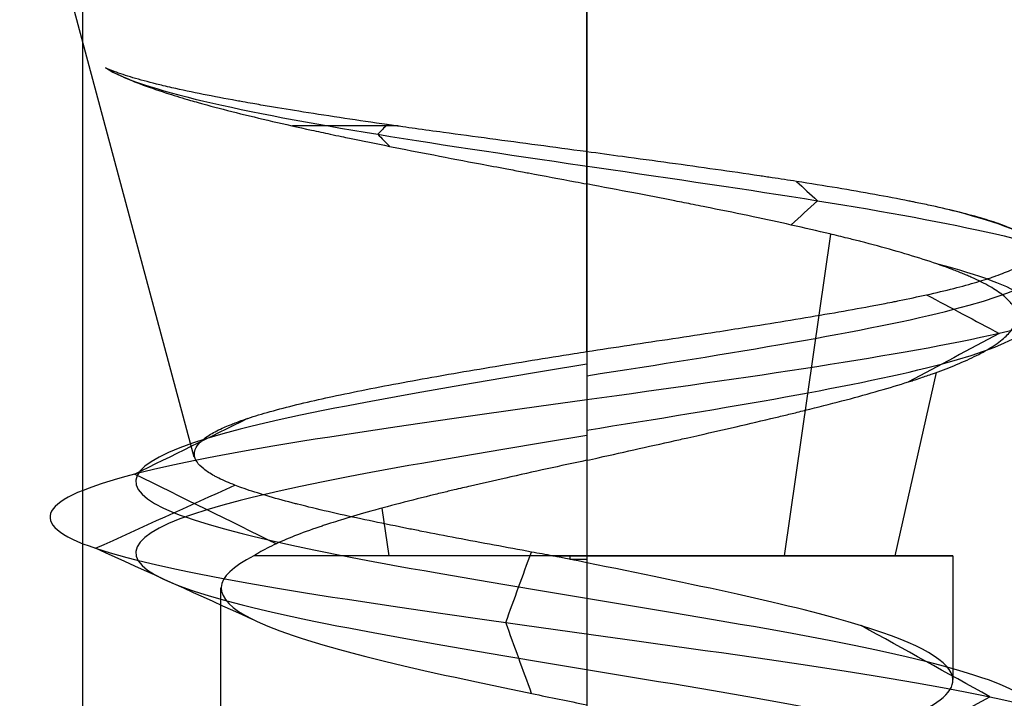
# Model space of a CAD drawing. Header units: millimetres. Extents: x -429 to 422, y -262 to 259.
# Tile 1043 of 1056: x 394.06 to 398.94, y 198.31 to 201.68. Entities that reach past the tile are written whole.
import ezdxf

# ---------------------------------------------------------------- set-up
doc = ezdxf.new("R2010")
doc.units = ezdxf.units.MM
doc.layers.add('Default', color=7, linetype='Continuous', true_color=0x000000)

msp = doc.modelspace()

# ---------------------------------------------------------------- linework, layer by layer
at = {"layer": 'Default', "color": 9, "true_color": 0xbebcba}
for p, q in [((394.9255, 199.5108, 880.8222), (394.1681, 202.3376, 880.8222)), ((396.8726, 201.0239, 883.1747), (396.8726, 202.3376, 883.5267)), ((396.8726, 200.0336, 878.735), (396.8726, 202.3376, 878.1177)), ((397.8525, 199.0212, 882.351), (398.0831, 200.6155, 882.7107)), ((398.4014, 199.0212, 879.8423), (398.6063, 199.9297, 879.7109)), ((395.8927, 199.0212, 879.2934), (395.8586, 199.2571, 879.2402)), ((396.8726, 199.0212, 879.0063), (396.8726, 197.8285, 879.0063)), ((398.6885, 199.0212, 880.8222), (398.6879, 198.4078, 880.8222)), ((395.0567, 198.862, 880.8222), (395.0567, 197.2475, 880.8222))]:
    msp.add_line(p, q, dxfattribs=at)
at = {"layer": 'Default', "color": 9, "true_color": 0xbebcba, "extrusion": (0, -1, 0)}
msp.add_arc((396.8726, 880.8222, -201.1519), 2.3868, 113.1162, 127.6841, dxfattribs=at)
at = {"layer": 'Default', "color": 9, "true_color": 0xbebcba, "extrusion": (0, 1, 0)}
for start, end in [(180, 335.3238), (84.6762, 90), (90, 180)]:
    msp.add_arc((-396.8726, 880.8222, 199.0212), 1.8159, start, end, dxfattribs=at)
at = {"layer": 'Default'}
for points in [[(394.3726, 208.0648, 880.8222), (394.3726, 201.5648, 880.8222), (394.3726, 195.0648, 880.8222)], [(396.8726, 208.0648, 883.3222), (396.8726, 201.5648, 883.3222), (396.8726, 195.0648, 883.3222)], [(396.8726, 208.0648, 878.3222), (396.8726, 201.5648, 878.3222), (396.8726, 195.0648, 878.3222)]]:
    msp.add_open_spline(points, degree=2, dxfattribs=at)
at = {"layer": 'Default', "color": 9, "true_color": 0xbebcba}
for points, knots in [([(394.4869, 201.4394, 881.4377), (394.51, 201.4255, 881.5127), (394.537, 201.4116, 881.5864), (394.5674, 201.3977, 881.6585), (394.599, 201.3833, 881.7333), (394.6343, 201.3689, 881.8063), (394.6732, 201.3545, 881.8775), (394.7123, 201.34, 881.9491), (394.755, 201.3254, 882.0188), (394.801, 201.3108, 882.0863), (394.8347, 201.3001, 882.1357), (394.8701, 201.2894, 882.1838), (394.9073, 201.2786, 882.2308), (394.9198, 201.275, 882.2465), (394.9325, 201.2714, 882.2621), (394.9453, 201.2678, 882.2775), (394.9531, 201.2656, 882.2868), (394.9609, 201.2635, 882.296), (394.9687, 201.2613, 882.3052), (395.0212, 201.2468, 882.3664), (395.0764, 201.2323, 882.4248), (395.1343, 201.2178, 882.4804), (395.192, 201.2033, 882.5359), (395.2524, 201.1888, 882.5885), (395.3151, 201.1742, 882.6379), (395.377, 201.1599, 882.6867), (395.4413, 201.1455, 882.7325), (395.5077, 201.131, 882.7749), (395.5383, 201.1243, 882.7945), (395.5693, 201.1177, 882.8134), (395.6009, 201.111, 882.8315), (395.6195, 201.107, 882.8422), (395.6383, 201.1031, 882.8527), (395.6573, 201.0991, 882.8629), (395.6702, 201.0964, 882.8699), (395.6831, 201.0937, 882.8767), (395.6961, 201.091, 882.8834), (395.761, 201.0775, 882.9167), (395.8274, 201.0641, 882.9469), (395.895, 201.0506, 882.9736), (395.9667, 201.0363, 883.002), (396.0398, 201.022, 883.0266), (396.1141, 201.0077, 883.0474), (396.1901, 200.993, 883.0687), (396.2673, 200.9783, 883.0861), (396.3454, 200.9636, 883.0995), (396.3886, 200.9554, 883.107), (396.4321, 200.9472, 883.1133), (396.4758, 200.939, 883.1183), (396.502, 200.934, 883.1213), (396.5283, 200.9291, 883.1239), (396.5546, 200.9242, 883.1261), (396.5644, 200.9223, 883.1269), (396.5742, 200.9205, 883.1276), (396.5841, 200.9186, 883.1283), (396.6618, 200.9041, 883.1337), (396.7395, 200.8895, 883.1353), (396.8171, 200.875, 883.1332), (396.8352, 200.8716, 883.1327), (396.8533, 200.8682, 883.132), (396.8726, 200.8644, 883.132)], [-4.145818, -4.145818, -4.145818, -4.145818, -3.836571, -3.836571, -3.836571, -3.516721, -3.516721, -3.516721, -3.19456, -3.19456, -3.19456, -2.958659, -2.958659, -2.958659, -2.879417, -2.879417, -2.879417, -2.831762, -2.831762, -2.831762, -2.514562, -2.514562, -2.514562, -2.198864, -2.198864, -2.198864, -1.887719, -1.887719, -1.887719, -1.744247, -1.744247, -1.744247, -1.65928, -1.65928, -1.65928, -1.601489, -1.601489, -1.601489, -1.313839, -1.313839, -1.313839, -1.009245, -1.009245, -1.009245, -0.696967, -0.696967, -0.696967, -0.523376, -0.523376, -0.523376, -0.419215, -0.419215, -0.419215, -0.380247, -0.380247, -0.380247, -0.073117, -0.073117, -0.073117, 0, 0, 0, 0]), ([(396.8726, 201.0239, 883.1747), (396.8706, 201.0242, 883.1738), (396.8699, 201.0243, 883.1738), (396.8692, 201.0244, 883.1738), (396.7892, 201.035, 883.1766), (396.7093, 201.0457, 883.1754), (396.6298, 201.0563, 883.1704), (396.5502, 201.0669, 883.1654), (396.471, 201.0775, 883.1565), (396.3925, 201.0881, 883.1436), (396.3151, 201.0985, 883.131), (396.2384, 201.1089, 883.1146), (396.1627, 201.1193, 883.0944), (396.1152, 201.1258, 883.0817), (396.068, 201.1323, 883.0675), (396.0214, 201.1388, 883.0517), (396.001, 201.1417, 883.0448), (395.9807, 201.1445, 883.0377), (395.9604, 201.1474, 883.0302), (395.9484, 201.1491, 883.0258), (395.9365, 201.1508, 883.0212), (395.9246, 201.1525, 883.0166), (395.9107, 201.1544, 883.0112), (395.8968, 201.1564, 883.0056), (395.883, 201.1584, 882.9999), (395.811, 201.1687, 882.9703), (395.7407, 201.179, 882.9369), (395.6724, 201.1892, 882.9), (395.602, 201.1998, 882.8621), (395.5336, 201.2103, 882.8205), (395.4674, 201.2208, 882.7756), (395.4095, 201.23, 882.7363), (395.3532, 201.2392, 882.6944), (395.2988, 201.2483, 882.65), (395.2707, 201.253, 882.6272), (395.2432, 201.2578, 882.6038), (395.2162, 201.2625, 882.5797), (395.1995, 201.2654, 882.5649), (395.183, 201.2683, 882.5498), (395.1668, 201.2712, 882.5345), (395.1571, 201.2729, 882.5254), (395.1475, 201.2747, 882.5162), (395.1379, 201.2764, 882.507), (395.0794, 201.287, 882.4502), (395.0237, 201.2976, 882.3906), (394.971, 201.3081, 882.3285), (394.916, 201.3191, 882.2636), (394.8643, 201.3301, 882.1959), (394.8161, 201.3411, 882.1257), (394.8013, 201.3444, 882.1042), (394.7869, 201.3478, 882.0825), (394.7728, 201.3512, 882.0606), (394.7614, 201.3539, 882.0427), (394.7501, 201.3566, 882.0248), (394.7392, 201.3593, 882.0066), (394.6966, 201.3699, 881.9365), (394.6577, 201.3804, 881.8645), (394.6224, 201.3909, 881.7907), (394.5879, 201.4012, 881.7185), (394.557, 201.4114, 881.6446), (394.5299, 201.4217, 881.5694), (394.5143, 201.4276, 881.5259), (394.4999, 201.4335, 881.482), (394.4869, 201.4394, 881.4377)], [-4.147836, -4.147836, -4.147836, -4.147836, -4.143142, -4.143142, -4.143142, -3.830207, -3.830207, -3.830207, -3.518241, -3.518241, -3.518241, -3.211204, -3.211204, -3.211204, -3.018406, -3.018406, -3.018406, -2.93403, -2.93403, -2.93403, -2.883995, -2.883995, -2.883995, -2.825511, -2.825511, -2.825511, -2.520907, -2.520907, -2.520907, -2.207682, -2.207682, -2.207682, -1.933053, -1.933053, -1.933053, -1.791441, -1.791441, -1.791441, -1.704077, -1.704077, -1.704077, -1.652038, -1.652038, -1.652038, -1.332918, -1.332918, -1.332918, -0.999628, -0.999628, -0.999628, -0.897575, -0.897575, -0.897575, -0.814621, -0.814621, -0.814621, -0.49401, -0.49401, -0.49401, -0.18083, -0.18083, -0.18083, 0, 0, 0, 0]), ([(399.0922, 200.5283, 880.8222), (399.0927, 200.5297, 880.832), (399.093, 200.5311, 880.8417), (399.0934, 200.5325, 880.8515), (399.0958, 200.5433, 880.9278), (399.0944, 200.554, 881.0039), (399.0889, 200.5648, 881.0796), (399.0837, 200.5751, 881.1524), (399.0748, 200.5854, 881.2248), (399.0622, 200.5956, 881.2965), (399.0491, 200.6063, 881.3708), (399.032, 200.6169, 881.4444), (399.011, 200.6275, 881.517), (399.0006, 200.6328, 881.553), (398.9892, 200.638, 881.5888), (398.977, 200.6433, 881.6243), (398.9711, 200.6458, 881.6412), (398.965, 200.6483, 881.6581), (398.9588, 200.6508, 881.6749), (398.9547, 200.6524, 881.6857), (398.9506, 200.654, 881.6965), (398.9464, 200.6557, 881.7072), (398.9186, 200.6663, 881.7785), (398.8872, 200.677, 881.8482), (398.8524, 200.6876, 881.9162), (398.8172, 200.6984, 881.985), (398.7785, 200.7091, 882.052), (398.7366, 200.7198, 882.1171), (398.6948, 200.7304, 882.182), (398.6497, 200.7411, 882.2449), (398.6016, 200.7518, 882.3055), (398.578, 200.757, 882.3353), (398.5536, 200.7622, 882.3646), (398.5285, 200.7675, 882.3932), (398.5168, 200.7699, 882.4067), (398.5049, 200.7724, 882.4199), (398.4929, 200.7748, 882.4331), (398.4853, 200.7764, 882.4413), (398.4777, 200.7779, 882.4495), (398.4701, 200.7794, 882.4576), (398.4163, 200.7902, 882.5148), (398.3597, 200.801, 882.5691), (398.3007, 200.8117, 882.6203), (398.2408, 200.8225, 882.6722), (398.1784, 200.8334, 882.721), (398.1136, 200.8442, 882.7663), (398.0488, 200.855, 882.8116), (397.9816, 200.8658, 882.8535), (397.9123, 200.8766, 882.8916), (397.8727, 200.8827, 882.9133), (397.8324, 200.8889, 882.9338), (397.7914, 200.8951, 882.9531), (397.7811, 200.8966, 882.9579), (397.7707, 200.8982, 882.9627), (397.7603, 200.8997, 882.9674), (397.7499, 200.9013, 882.9721), (397.7395, 200.9028, 882.9767), (397.729, 200.9044, 882.9813), (397.6579, 200.9149, 883.0121), (397.5852, 200.9254, 883.0392), (397.5114, 200.9359, 883.0625), (397.4366, 200.9466, 883.0863), (397.3605, 200.9572, 883.1062), (397.2836, 200.9677, 883.1223), (397.2063, 200.9784, 883.1385), (397.1282, 200.989, 883.1509), (397.0495, 200.9996, 883.1594), (396.9908, 201.0075, 883.1658), (396.9318, 201.0154, 883.1701), (396.8726, 201.0239, 883.1747)], [4.427155, 4.427155, 4.427155, 4.427155, 4.465455, 4.465455, 4.465455, 4.763943, 4.763943, 4.763943, 5.049779, 5.049779, 5.049779, 5.345905, 5.345905, 5.345905, 5.493009, 5.493009, 5.493009, 5.563345, 5.563345, 5.563345, 5.608544, 5.608544, 5.608544, 5.908181, 5.908181, 5.908181, 6.211351, 6.211351, 6.211351, 6.514458, 6.514458, 6.514458, 6.66363, 6.66363, 6.66363, 6.73349, 6.73349, 6.73349, 6.777165, 6.777165, 6.777165, 7.084233, 7.084233, 7.084233, 7.394571, 7.394571, 7.394571, 7.704545, 7.704545, 7.704545, 7.881674, 7.881674, 7.881674, 7.926484, 7.926484, 7.926484, 7.971096, 7.971096, 7.971096, 8.274718, 8.274718, 8.274718, 8.582594, 8.582594, 8.582594, 8.89231, 8.89231, 8.89231, 9.124255, 9.124255, 9.124255, 9.124255]), ([(396.8726, 199.4944, 878.8795), (396.8915, 199.4986, 878.8784), (396.9104, 199.5028, 878.8776), (396.9294, 199.5071, 878.877), (396.997, 199.5222, 878.875), (397.0645, 199.5373, 878.8768), (397.1319, 199.5523, 878.8821), (397.2005, 199.5676, 878.8875), (397.2689, 199.5829, 878.8965), (397.3369, 199.5982, 878.9092), (397.3493, 199.601, 878.9115), (397.3618, 199.6038, 878.9139), (397.3742, 199.6066, 878.9165), (397.3936, 199.6109, 878.9205), (397.4129, 199.6153, 878.9248), (397.4321, 199.6196, 878.9293), (397.4931, 199.6334, 878.9438), (397.5535, 199.6472, 878.9611), (397.6129, 199.6609, 878.9811), (397.6794, 199.6763, 879.0035), (397.7447, 199.6916, 879.0293), (397.8087, 199.7068, 879.0584), (397.8197, 199.7095, 879.0634), (397.8308, 199.7121, 879.0685), (397.8417, 199.7148, 879.0738), (397.8637, 199.72, 879.0842), (397.8854, 199.7253, 879.095), (397.9069, 199.7306, 879.1062), (397.9313, 199.7365, 879.1189), (397.9555, 199.7425, 879.1321), (397.9794, 199.7484, 879.1458), (398.041, 199.7638, 879.181), (398.1007, 199.7791, 879.2194), (398.1582, 199.7943, 879.2607), (398.2154, 199.8095, 879.3018), (398.2703, 199.8246, 879.3458), (398.3228, 199.8397, 879.3927), (398.3734, 199.8542, 879.4378), (398.4217, 199.8687, 879.4857), (398.4673, 199.8832, 879.536), (398.4754, 199.8858, 879.545), (398.4834, 199.8884, 879.554), (398.4914, 199.891, 879.563), (398.5042, 199.8951, 879.5777), (398.5167, 199.8992, 879.5925), (398.529, 199.9034, 879.6075), (398.549, 199.9101, 879.6318), (398.5683, 199.9167, 879.6566), (398.5871, 199.9234, 879.6818), (398.6246, 199.9368, 879.7323), (398.6596, 199.95, 879.7845), (398.6922, 199.9633, 879.8382), (398.7293, 199.9783, 879.8993), (398.7632, 199.9934, 879.9624), (398.7939, 200.0084, 880.0272), (398.8248, 200.0234, 880.0924), (398.8525, 200.0385, 880.1593), (398.8768, 200.0535, 880.2276), (398.8805, 200.0559, 880.2382), (398.8842, 200.0582, 880.2488), (398.8878, 200.0605, 880.2595), (398.8912, 200.0628, 880.2697), (398.8946, 200.065, 880.2799), (398.8979, 200.0672, 880.2901), (398.9107, 200.0759, 880.33), (398.9224, 200.0846, 880.3703), (398.9329, 200.0932, 880.4108), (398.9514, 200.1084, 880.4819), (398.9662, 200.1235, 880.5539), (398.9774, 200.1385, 880.6264), (398.9886, 200.1535, 880.6989), (398.9961, 200.1685, 880.7719), (398.9999, 200.1835, 880.8451), (399.0036, 200.1983, 880.9171), (399.0037, 200.213, 880.9894), (399, 200.2277, 881.0616), (398.9995, 200.2297, 881.0714), (398.999, 200.2317, 881.0812), (398.9983, 200.2337, 881.091), (398.9968, 200.2385, 881.1147), (398.9948, 200.2433, 881.1384), (398.9924, 200.2482, 881.162), (398.9885, 200.2561, 881.2009), (398.9835, 200.264, 881.2397), (398.9774, 200.272, 881.2782), (398.9671, 200.2853, 881.3431), (398.9535, 200.2986, 881.4074), (398.937, 200.3118, 881.4709), (398.9186, 200.3265, 881.5415), (398.8965, 200.3412, 881.6112), (398.8709, 200.3559, 881.6797), (398.8448, 200.3708, 881.7494), (398.8151, 200.3857, 881.8178), (398.7819, 200.4005, 881.8848), (398.775, 200.4037, 881.8988), (398.7679, 200.4068, 881.9128), (398.7607, 200.4099, 881.9266), (398.7535, 200.413, 881.9404), (398.7462, 200.416, 881.9541), (398.7387, 200.4191, 881.9677), (398.7218, 200.4261, 881.9984), (398.7042, 200.433, 882.0288), (398.686, 200.44, 882.0587), (398.6465, 200.4549, 882.1233), (398.6039, 200.4698, 882.1859), (398.5583, 200.4847, 882.2462), (398.5126, 200.4996, 882.3066), (398.4639, 200.5144, 882.3649), (398.4124, 200.5293, 882.4206), (398.3614, 200.544, 882.4756), (398.3078, 200.5586, 882.5282), (398.2515, 200.5733, 882.578), (398.243, 200.5755, 882.5855), (398.2344, 200.5777, 882.593), (398.2258, 200.5799, 882.6004), (398.2057, 200.5851, 882.6177), (398.1853, 200.5902, 882.6345), (398.1647, 200.5953, 882.651), (398.1363, 200.6024, 882.6737), (398.1074, 200.6095, 882.6956), (398.0779, 200.6165, 882.7168), (398.0162, 200.6313, 882.7613), (397.9523, 200.646, 882.8024), (397.8863, 200.6607, 882.84), (397.825, 200.6743, 882.8748), (397.7621, 200.6879, 882.9066), (397.6976, 200.7015, 882.9353), (397.628, 200.7162, 882.9663), (397.5566, 200.7309, 882.9936), (397.4838, 200.7455, 883.0174), (397.4724, 200.7478, 883.0211), (397.4611, 200.7501, 883.0247), (397.4497, 200.7524, 883.0282), (397.4333, 200.7556, 883.0333), (397.4169, 200.7589, 883.0381), (397.4005, 200.7622, 883.0428), (397.3704, 200.7681, 883.0514), (397.3402, 200.7741, 883.0593), (397.3098, 200.78, 883.0667), (397.2425, 200.7932, 883.0829), (397.1745, 200.8063, 883.0961), (397.106, 200.8194, 883.1064), (397.0287, 200.8342, 883.118), (396.9508, 200.849, 883.1257), (396.8726, 200.8644, 883.132)], [0, 0, 0, 0, 0.075342, 0.075342, 0.075342, 0.344204, 0.344204, 0.344204, 0.618535, 0.618535, 0.618535, 0.669032, 0.669032, 0.669032, 0.747519, 0.747519, 0.747519, 0.996933, 0.996933, 0.996933, 1.275935, 1.275935, 1.275935, 1.32422, 1.32422, 1.32422, 1.420637, 1.420637, 1.420637, 1.530012, 1.530012, 1.530012, 1.811672, 1.811672, 1.811672, 2.091163, 2.091163, 2.091163, 2.360831, 2.360831, 2.360831, 2.408668, 2.408668, 2.408668, 2.485793, 2.485793, 2.485793, 2.610572, 2.610572, 2.610572, 2.860012, 2.860012, 2.860012, 3.144007, 3.144007, 3.144007, 3.430966, 3.430966, 3.430966, 3.475565, 3.475565, 3.475565, 3.518101, 3.518101, 3.518101, 3.684252, 3.684252, 3.684252, 3.975423, 3.975423, 3.975423, 4.266036, 4.266036, 4.266036, 4.55221, 4.55221, 4.55221, 4.591115, 4.591115, 4.591115, 4.685214, 4.685214, 4.685214, 4.839976, 4.839976, 4.839976, 5.100087, 5.100087, 5.100087, 5.389582, 5.389582, 5.389582, 5.68481, 5.68481, 5.68481, 5.746727, 5.746727, 5.746727, 5.80812, 5.80812, 5.80812, 5.946963, 5.946963, 5.946963, 6.246308, 6.246308, 6.246308, 6.546509, 6.546509, 6.546509, 6.843548, 6.843548, 6.843548, 6.888461, 6.888461, 6.888461, 6.99315, 6.99315, 6.99315, 7.136666, 7.136666, 7.136666, 7.437243, 7.437243, 7.437243, 7.716131, 7.716131, 7.716131, 8.01821, 8.01821, 8.01821, 8.065333, 8.065333, 8.065333, 8.132993, 8.132993, 8.132993, 8.256513, 8.256513, 8.256513, 8.530133, 8.530133, 8.530133, 8.839684, 8.839684, 8.839684, 8.839684]), ([(396.8726, 199.9138, 878.4457), (397.5792, 200.0235, 878.4592), (398.9579, 200.2429, 879.1559), (399.3545, 200.5169, 881.017), (398.8845, 200.6812, 881.9481), (398.6728, 200.7358, 882.2113)], [0, 0, 0, 0, 0.891985, 1.78397, 2.228072, 2.228072, 2.228072, 2.228072]), ([(396.8726, 200.0336, 878.735), (396.9432, 200.0443, 878.7322), (397.0137, 200.0549, 878.7331), (397.0838, 200.0655, 878.7377), (397.1563, 200.0764, 878.7424), (397.2283, 200.0873, 878.751), (397.2998, 200.0981, 878.7633), (397.3717, 200.109, 878.7756), (397.443, 200.1199, 878.7917), (397.5135, 200.1308, 878.8114), (397.5636, 200.1386, 878.8254), (397.6132, 200.1463, 878.8412), (397.6624, 200.1541, 878.8588), (397.6768, 200.1563, 878.864), (397.6913, 200.1586, 878.8693), (397.7057, 200.1609, 878.8748), (397.7747, 200.1719, 878.9012), (397.8423, 200.1828, 878.931), (397.9082, 200.1937, 878.9641), (397.974, 200.2045, 878.9971), (398.0382, 200.2154, 879.0334), (398.1003, 200.2262, 879.0729), (398.1615, 200.2369, 879.1117), (398.2207, 200.2475, 879.1536), (398.2777, 200.2582, 879.1984), (398.303, 200.2629, 879.2183), (398.3278, 200.2676, 879.2387), (398.3522, 200.2723, 879.2598), (398.3674, 200.2753, 879.2729), (398.3825, 200.2782, 879.2863), (398.3974, 200.2812, 879.2999), (398.4055, 200.2828, 879.3074), (398.4136, 200.2844, 879.3148), (398.4216, 200.286, 879.3224), (398.4692, 200.2956, 879.3673), (398.5145, 200.3052, 879.4143), (398.5574, 200.3147, 879.4634), (398.6053, 200.3253, 879.5182), (398.6502, 200.3359, 879.5756), (398.6921, 200.3465, 879.6352), (398.7336, 200.3571, 879.6943), (398.7721, 200.3675, 879.7557), (398.8075, 200.378, 879.819), (398.8239, 200.3829, 879.8483), (398.8396, 200.3877, 879.878), (398.8547, 200.3926, 879.908), (398.8641, 200.3956, 879.927), (398.8734, 200.3987, 879.9461), (398.8823, 200.4017, 879.9653), (398.8889, 200.404, 879.9794), (398.8953, 200.4062, 879.9935), (398.9015, 200.4085, 880.0077), (398.9319, 200.4193, 880.0766), (398.9587, 200.4301, 880.147), (398.982, 200.4408, 880.2185), (399.0055, 200.4516, 880.2906), (399.0254, 200.4625, 880.3638), (399.0416, 200.4733, 880.4379), (399.0571, 200.4835, 880.5083), (399.0692, 200.4937, 880.5794), (399.0779, 200.504, 880.651), (399.0848, 200.512, 880.7072), (399.0895, 200.52, 880.7637), (399.0921, 200.5281, 880.8204), (399.0922, 200.5282, 880.821), (399.0922, 200.5282, 880.8216), (399.0922, 200.5283, 880.8222)], [-9.124255, -9.124255, -9.124255, -9.124255, -8.847521, -8.847521, -8.847521, -8.562669, -8.562669, -8.562669, -8.275865, -8.275865, -8.275865, -8.071348, -8.071348, -8.071348, -8.01094, -8.01094, -8.01094, -7.721153, -7.721153, -7.721153, -7.432151, -7.432151, -7.432151, -7.147631, -7.147631, -7.147631, -7.021369, -7.021369, -7.021369, -6.942199, -6.942199, -6.942199, -6.899099, -6.899099, -6.899099, -6.642862, -6.642862, -6.642862, -6.35711, -6.35711, -6.35711, -6.072963, -6.072963, -6.072963, -5.941257, -5.941257, -5.941257, -5.858091, -5.858091, -5.858091, -5.797194, -5.797194, -5.797194, -5.502003, -5.502003, -5.502003, -5.204528, -5.204528, -5.204528, -4.921746, -4.921746, -4.921746, -4.69943, -4.69943, -4.69943, -4.6971, -4.6971, -4.6971, -4.6971]), ([(396.8726, 199.6441, 878.5179), (397.5577, 199.7538, 878.5314), (398.8937, 199.9732, 879.2077), (399.277, 200.2475, 881.0128), (398.8194, 200.4121, 881.9153), (398.6127, 200.467, 882.1708)], [0, 0, 0, 0, 0.891985, 1.78397, 2.23018, 2.23018, 2.23018, 2.23018]), ([(396.7041, 199.0212, 882.6303), (396.6688, 199.027, 882.6313), (396.6338, 199.0335, 882.6288), (396.5989, 199.0399, 882.6253), (396.5365, 199.0514, 882.6189), (396.4747, 199.0628, 882.609), (396.4134, 199.0742, 882.5958), (396.3506, 199.0859, 882.5823), (396.2884, 199.0975, 882.5653), (396.2272, 199.1092, 882.545), (396.1688, 199.1203, 882.5257), (396.1113, 199.1313, 882.5034), (396.0549, 199.1424, 882.4782), (396.0433, 199.1447, 882.4731), (396.0318, 199.147, 882.4678), (396.0203, 199.1492, 882.4624), (396.0095, 199.1514, 882.4573), (395.9988, 199.1535, 882.4522), (395.9881, 199.1556, 882.4469), (395.9286, 199.1675, 882.4176), (395.8708, 199.1793, 882.3853), (395.8147, 199.191, 882.3501), (395.7579, 199.2029, 882.3145), (395.7029, 199.2148, 882.276), (395.6501, 199.2266, 882.2348), (395.5959, 199.2388, 882.1925), (395.544, 199.2509, 882.1475), (395.4945, 199.263, 882.0997), (395.4756, 199.2676, 882.0815), (395.4571, 199.2722, 882.0628), (395.4389, 199.2769, 882.0438), (395.4318, 199.2787, 882.0363), (395.4247, 199.2805, 882.0288), (395.4177, 199.2823, 882.0212), (395.4102, 199.2842, 882.0131), (395.4028, 199.2862, 882.005), (395.3955, 199.2881, 881.9968), (395.3502, 199.3001, 881.9461), (395.3078, 199.3119, 881.8931), (395.2685, 199.3238, 881.8382), (395.2298, 199.3355, 881.784), (395.1941, 199.3471, 881.7278), (395.1617, 199.3587, 881.6698), (395.1502, 199.3628, 881.6493), (395.1391, 199.367, 881.6284), (395.1284, 199.3711, 881.6074), (395.0984, 199.3827, 881.5482), (395.0717, 199.3943, 881.4871), (395.0484, 199.4058, 881.4246), (395.0438, 199.4081, 881.4123), (395.0393, 199.4104, 881.3999), (395.035, 199.4127, 881.3875), (395.032, 199.4143, 881.379), (395.0291, 199.4158, 881.3704), (395.0262, 199.4174, 881.3618), (395.0054, 199.4288, 881.2993), (394.988, 199.4402, 881.2358), (394.9738, 199.4515, 881.1715), (394.9591, 199.4632, 881.1049), (394.9479, 199.4749, 881.0375), (394.9402, 199.4865, 880.9695), (394.9323, 199.4983, 880.9011), (394.928, 199.51, 880.8322), (394.9272, 199.5218, 880.763), (394.9269, 199.5265, 880.7351), (394.9271, 199.5312, 880.7071), (394.9279, 199.536, 880.6791), (394.9283, 199.5382, 880.666), (394.9288, 199.5404, 880.6528), (394.9294, 199.5426, 880.6397), (394.93, 199.5447, 880.6275), (394.9307, 199.5468, 880.6154), (394.9315, 199.5488, 880.6032), (394.936, 199.5606, 880.5336), (394.9441, 199.5723, 880.4643), (394.9556, 199.584, 880.3958), (394.9672, 199.5958, 880.3271), (394.9822, 199.6075, 880.2591), (395.0007, 199.6191, 880.1921), (395.0189, 199.6306, 880.1261), (395.0405, 199.6421, 880.0611), (395.0654, 199.6536, 879.9974), (395.075, 199.658, 879.9729), (395.0851, 199.6624, 879.9487), (395.0957, 199.6668, 879.9246), (395.1021, 199.6694, 879.9101), (395.1086, 199.6721, 879.8957), (395.1154, 199.6748, 879.8813), (395.1197, 199.6765, 879.8721), (395.1241, 199.6782, 879.8629), (395.1286, 199.6799, 879.8537), (395.1484, 199.6874, 879.8133), (395.1696, 199.6949, 879.7738), (395.1922, 199.7024, 879.7351), (395.2262, 199.7137, 879.6769), (395.2633, 199.7249, 879.6208), (395.3033, 199.7361, 879.5667), (395.3443, 199.7475, 879.5114), (395.3883, 199.759, 879.4582), (395.4351, 199.7704, 879.4073), (395.4807, 199.7815, 879.3577), (395.5289, 199.7927, 879.3104), (395.5796, 199.8038, 879.2653), (395.5901, 199.8061, 879.256), (395.6007, 199.8084, 879.2467), (395.6114, 199.8107, 879.2376), (395.6652, 199.8223, 879.1916), (395.7213, 199.8339, 879.1485), (395.7794, 199.8454, 879.1082), (395.8382, 199.857, 879.0675), (395.899, 199.8687, 879.0298), (395.9617, 199.8802, 878.9951), (396.024, 199.8918, 878.9607), (396.0882, 199.9033, 878.9292), (396.1539, 199.9148, 878.9011), (396.1651, 199.9168, 878.8962), (396.1763, 199.9188, 878.8915), (396.1876, 199.9207, 878.8869), (396.2548, 199.9324, 878.8595), (396.3232, 199.9441, 878.8355), (396.3926, 199.9557, 878.8152), (396.4616, 199.9672, 878.795), (396.5315, 199.9787, 878.7783), (396.6021, 199.9902, 878.7655), (396.6709, 200.0014, 878.7529), (396.7403, 200.0125, 878.744), (396.8102, 200.0237, 878.7387), (396.831, 200.027, 878.7372), (396.8518, 200.0303, 878.7359), (396.8726, 200.0336, 878.735)], [-7.818365, -7.818365, -7.818365, -7.818365, -7.679716, -7.679716, -7.679716, -7.432427, -7.432427, -7.432427, -7.178242, -7.178242, -7.178242, -6.93508, -6.93508, -6.93508, -6.885083, -6.885083, -6.885083, -6.838119, -6.838119, -6.838119, -6.576876, -6.576876, -6.576876, -6.31245, -6.31245, -6.31245, -6.041448, -6.041448, -6.041448, -5.937888, -5.937888, -5.937888, -5.897046, -5.897046, -5.897046, -5.85377, -5.85377, -5.85377, -5.586514, -5.586514, -5.586514, -5.324332, -5.324332, -5.324332, -5.231387, -5.231387, -5.231387, -4.96897, -4.96897, -4.96897, -4.917172, -4.917172, -4.917172, -4.881431, -4.881431, -4.881431, -4.62208, -4.62208, -4.62208, -4.352964, -4.352964, -4.352964, -4.081141, -4.081141, -4.081141, -3.970926, -3.970926, -3.970926, -3.919207, -3.919207, -3.919207, -3.871252, -3.871252, -3.871252, -3.596982, -3.596982, -3.596982, -3.322886, -3.322886, -3.322886, -3.053428, -3.053428, -3.053428, -2.950047, -2.950047, -2.950047, -2.887573, -2.887573, -2.887573, -2.847408, -2.847408, -2.847408, -2.670707, -2.670707, -2.670707, -2.405793, -2.405793, -2.405793, -2.134212, -2.134212, -2.134212, -1.868348, -1.868348, -1.868348, -1.81294, -1.81294, -1.81294, -1.53466, -1.53466, -1.53466, -1.25324, -1.25324, -1.25324, -0.972478, -0.972478, -0.972478, -0.924484, -0.924484, -0.924484, -0.63955, -0.63955, -0.63955, -0.357143, -0.357143, -0.357143, -0.081929, -0.081929, -0.081929, 0, 0, 0, 0]), ([(396.8726, 199.4944, 878.8795), (396.8068, 199.4803, 878.8834), (396.7414, 199.4662, 878.8908), (396.6767, 199.4522, 878.9016), (396.6073, 199.4371, 878.9132), (396.5387, 199.422, 878.9288), (396.4711, 199.4068, 878.948), (396.4119, 199.3935, 878.9648), (396.3535, 199.3802, 878.9845), (396.2961, 199.3669, 879.007), (396.2691, 199.3606, 879.0175), (396.2424, 199.3543, 879.0286), (396.2158, 199.348, 879.0404), (396.1957, 199.3432, 879.0493), (396.1757, 199.3384, 879.0585), (396.1559, 199.3336, 879.0681), (396.144, 199.3308, 879.0739), (396.1322, 199.3279, 879.0797), (396.1204, 199.325, 879.0857), (396.0604, 199.3103, 879.1162), (396.002, 199.2957, 879.1497), (395.9457, 199.281, 879.186), (395.8894, 199.2663, 879.2222), (395.8351, 199.2516, 879.2612), (395.783, 199.2369, 879.3028), (395.7376, 199.224, 879.3391), (395.6939, 199.2111, 879.3774), (395.652, 199.1982, 879.4177), (395.6352, 199.193, 879.4339), (395.6186, 199.1878, 879.4504), (395.6024, 199.1825, 879.4672), (395.5955, 199.1803, 879.4744), (395.5886, 199.1781, 879.4816), (395.5818, 199.1759, 879.4889), (395.5747, 199.1735, 879.4965), (395.5677, 199.1712, 879.5041), (395.5608, 199.1689, 879.5118), (395.517, 199.1543, 879.5603), (395.476, 199.1396, 879.6109), (395.438, 199.125, 879.6635), (395.4, 199.1103, 879.7161), (395.365, 199.0956, 879.7707), (395.3332, 199.0809, 879.8273), (395.3012, 199.066, 879.8843), (395.2725, 199.0511, 879.9432), (395.2471, 199.0361, 880.0038), (395.2389, 199.0312, 880.0235), (395.231, 199.0263, 880.0434), (395.2225, 199.0212, 880.0641)], [-2.842691, -2.842691, -2.842691, -2.842691, -2.581519, -2.581519, -2.581519, -2.302238, -2.302238, -2.302238, -2.057603, -2.057603, -2.057603, -1.942403, -1.942403, -1.942403, -1.854962, -1.854962, -1.854962, -1.802464, -1.802464, -1.802464, -1.535376, -1.535376, -1.535376, -1.269797, -1.269797, -1.269797, -1.038664, -1.038664, -1.038664, -0.945671, -0.945671, -0.945671, -0.905994, -0.905994, -0.905994, -0.864777, -0.864777, -0.864777, -0.60573, -0.60573, -0.60573, -0.34739, -0.34739, -0.34739, -0.086463, -0.086463, -0.086463, 0, 0, 0, 0]), ([(395.2225, 199.0212, 880.0641), (395.0118, 198.9164, 880.5331), (394.9949, 198.6888, 881.7632), (396.089, 198.4425, 882.5917), (396.7815, 198.3013, 882.6392), (396.8726, 198.2828, 882.6381)], [-5.139643, -5.139643, -5.139643, -5.139643, -2.949561, -0.387805, 0, 0, 0, 0]), ([(398.6879, 198.4078, 880.8222), (398.6836, 198.4968, 881.2606), (398.5233, 198.5858, 881.7013), (398.2341, 198.6749, 882.0277), (397.8964, 198.7788, 882.4086), (397.383, 198.8827, 882.6336), (396.8726, 198.9869, 882.6381)], [-3.889128, -3.889128, -3.889128, -3.889128, -2.084324, -2.084324, -2.084324, 0, 0, 0, 0]), ([(396.8726, 196.6688, 882.6381), (396.5973, 196.7245, 882.6386), (396.3223, 196.7802, 882.5797), (396.0768, 196.8359, 882.4601), (395.5367, 196.9585, 882.1969), (395.1398, 197.0811, 881.6399), (395.0673, 197.2037, 881.0434), (394.9949, 197.3263, 880.4469), (395.247, 197.4489, 879.8109), (395.7084, 197.5715, 879.4262), (396.1698, 197.6941, 879.0414), (396.8405, 197.8167, 878.9078), (397.4139, 197.9393, 879.0863), (397.9874, 198.0619, 879.2648), (398.4636, 198.1845, 879.7553), (398.6249, 198.3071, 880.3337), (398.669, 198.3406, 880.492), (398.6895, 198.3742, 880.6569), (398.6879, 198.4078, 880.8222)], [-15.608782, -15.608782, -15.608782, -15.608782, -14.513515, -14.513515, -14.513515, -12.027044, -12.027044, -12.027044, -9.540542, -9.540542, -9.540542, -7.054719, -7.054719, -7.054719, -4.569483, -4.569483, -4.569483, -3.889128, -3.889128, -3.889128, -3.889128])]:
    msp.add_open_spline(points, degree=3, knots=knots, dxfattribs=at)
for points, degree in [([(394.4869, 201.4394, 881.4377), (394.6568, 201.3297, 882.1504), (395.6754, 201.1103, 883.4209), (398.1661, 200.7812, 883.4273), (399.7575, 200.4521, 881.4611), (399.2151, 200.123, 878.9482), (397.6652, 199.9036, 878.1698), (396.8726, 199.7939, 878.1563)], 3), ([(395.8833, 201.1578, 882.9998), (395.8675, 201.142, 883.0347), (395.8517, 201.1261, 883.0695), (395.8359, 201.1103, 883.1043)], 3), ([(395.8359, 201.1103, 883.1043), (395.8557, 201.0905, 883.0607), (395.8755, 201.0707, 883.0172), (395.8953, 201.0509, 882.9736)], 3), ([(396.8726, 200.8644, 883.132), (396.8726, 200.9441, 883.1534), (396.8726, 201.0239, 883.1747)], 2), ([(396.8726, 200.8644, 883.132), (396.8726, 199.9428, 882.885), (396.8726, 199.0212, 882.6381)], 2), ([(397.9123, 200.877, 882.8917), (397.9469, 200.845, 882.9607), (397.9816, 200.8131, 883.0296), (398.0162, 200.7812, 883.0985)], 3), ([(398.0162, 200.7812, 883.0985), (397.9729, 200.7413, 883.0123), (397.9295, 200.7013, 882.926), (397.8862, 200.6614, 882.8397)], 3), ([(398.5574, 200.3148, 879.4633), (398.6776, 200.2508, 879.3663), (398.7978, 200.1869, 879.2694), (398.918, 200.123, 879.1724)], 3), ([(398.918, 200.123, 879.1724), (398.7678, 200.0431, 879.2936), (398.6175, 199.9632, 879.4148), (398.4673, 199.8833, 879.536)], 3), ([(396.8726, 200.0336, 878.735), (396.8726, 199.9138, 878.4457), (396.8726, 199.7939, 878.1563)], 2), ([(396.8726, 199.9705, 878.5826), (396.1284, 199.8479, 878.5826), (394.6528, 199.6027, 879.3829), (394.4579, 199.2349, 881.9095), (396.4751, 198.8671, 883.438), (398.8532, 198.4993, 882.5775), (399.4221, 198.1315, 880.1114), (397.6599, 197.7638, 878.2956), (395.1783, 197.396, 878.7891), (394.2454, 197.0282, 881.1412), (395.7141, 196.6604, 883.2017), (398.2418, 196.2926, 883.0871), (399.5179, 195.9248, 880.9021), (398.376, 195.5571, 878.6442), (395.8598, 195.1893, 878.3771), (394.2694, 194.8215, 880.3452), (395.0586, 194.4537, 882.7493), (397.506, 194.0859, 883.3918), (399.3744, 193.7181, 881.6855), (398.9559, 193.3503, 879.19), (396.6331, 192.9826, 878.1865), (394.5292, 192.6148, 879.5923), (394.5674, 192.247, 882.1223), (396.7128, 191.8792, 883.4639), (399.0043, 191.5114, 882.3907), (399.3472, 191.1436, 879.8837), (397.4281, 190.7759, 878.2346), (395.0012, 190.4081, 878.9508), (394.285, 190.0403, 881.3777), (395.9341, 189.6725, 883.2968), (398.4411, 189.3047, 882.9539), (399.5143, 188.9369, 880.6624), (398.1727, 188.5692, 878.517), (395.6427, 188.2014, 878.4788), (394.2369, 187.8336, 880.5827), (395.2404, 187.4658, 882.9055), (397.7359, 187.098, 883.324), (399.4422, 186.7302, 881.4556), (398.7997, 186.3624, 879.0082), (396.3956, 185.9947, 878.219), (394.4275, 185.6269, 879.8094), (394.6946, 185.2591, 882.3256), (396.9525, 184.8913, 883.4675), (399.1375, 184.5235, 882.1914), (399.2521, 184.1557, 879.6636), (397.1916, 183.788, 878.195), (394.8396, 183.4202, 879.1279), (394.3459, 183.0524, 881.6096), (396.1619, 182.6846, 883.3715), (398.6276, 182.3168, 882.8032), (399.489, 181.949, 880.424), (397.9588, 181.5813, 878.4088), (395.4357, 181.2135, 878.5997), (394.2261, 180.8457, 880.8222), (395.4357, 180.4779, 883.0447), (397.9588, 180.1101, 883.2356), (399.489, 179.7423, 881.2204), (398.6276, 179.3745, 878.8413), (396.1619, 179.0068, 878.2729), (394.3459, 178.639, 880.0349), (394.8396, 178.2712, 882.5166), (397.1916, 177.9034, 883.4494), (399.2521, 177.5356, 881.9808), (399.1375, 177.1678, 879.4531), (396.9525, 176.8001, 878.1769), (394.6946, 176.4323, 879.3188), (394.4275, 176.0645, 881.835), (396.3956, 175.6967, 883.4254), (398.7997, 175.3289, 882.6362), (399.4422, 174.9611, 880.1889), (397.7359, 174.5934, 878.3205), (395.2404, 174.2256, 878.7389), (394.2369, 173.8578, 881.0617), (395.6427, 173.49, 883.1656), (398.1727, 173.1222, 883.1274), (399.5143, 172.7544, 880.982), (398.4411, 172.3866, 878.6906), (395.9341, 172.0189, 878.3477), (394.285, 171.6511, 880.2668), (395.0012, 171.2833, 882.6936), (397.4281, 170.9155, 883.4098), (399.3472, 170.5477, 881.7607), (399.0043, 170.1799, 879.2537), (396.7128, 169.8122, 878.1805), (394.5674, 169.4444, 879.5221), (394.5292, 169.0766, 882.0521), (396.6331, 168.7088, 883.4579), (398.9559, 168.341, 882.4544), (399.3744, 167.9732, 879.9589), (397.506, 167.6055, 878.2526), (395.0586, 167.2377, 878.8952), (394.2694, 166.8699, 881.2993), (395.8598, 166.5021, 883.2673), (398.376, 166.1343, 883.0003), (399.5179, 165.7665, 880.7423), (398.2418, 165.3987, 878.5574), (395.7141, 165.031, 878.4428), (394.2454, 164.6632, 880.5032), (395.1783, 164.2954, 882.8553), (397.6599, 163.9276, 883.3488), (399.4221, 163.5598, 881.533), (398.8532, 163.192, 879.067), (396.4751, 162.8243, 878.2064), (394.4579, 162.4565, 879.7349), (394.6528, 162.0887, 882.2615), (396.1284, 161.8435, 883.0619), (396.8726, 161.7209, 883.0619)], 3), ([(396.8726, 199.7939, 878.1563), (395.9868, 199.6713, 878.1563), (394.2304, 199.4261, 879.109), (393.9984, 199.0583, 882.1164), (396.3994, 198.6906, 883.9359), (399.2302, 198.3228, 882.9115), (399.9073, 197.955, 879.9761), (397.8097, 197.5872, 877.8148), (394.8559, 197.2194, 878.4022), (393.7454, 196.8516, 881.202), (395.4936, 196.4839, 883.6545), (398.5023, 196.1161, 883.5181), (400.0214, 195.7483, 880.9174), (398.6621, 195.3805, 878.2297), (395.6671, 195.0127, 877.9118), (393.774, 194.6449, 880.2544), (394.7134, 194.2772, 883.116), (397.6265, 193.9094, 883.8809), (399.8505, 193.5416, 881.8498), (399.3524, 193.1738, 878.8794), (396.5875, 192.806, 877.6849), (394.0833, 192.4382, 879.3582), (394.1287, 192.0704, 882.3698), (396.6824, 191.7027, 883.9667), (399.4099, 191.3349, 882.6892), (399.8181, 190.9671, 879.7051), (397.5338, 190.5993, 877.7422), (394.6451, 190.2315, 878.5947), (393.7926, 189.8637, 881.4834), (395.7555, 189.496, 883.7677), (398.7396, 189.1282, 883.3595), (400.0171, 188.7604, 880.632), (398.4202, 188.3926, 878.0783), (395.4086, 188.0248, 878.0329), (393.7353, 187.657, 880.5371), (394.9298, 187.2893, 883.302), (397.9002, 186.9215, 883.8001), (399.9313, 186.5537, 881.5761), (399.1664, 186.1859, 878.663), (396.3048, 185.8181, 877.7236), (393.9622, 185.4503, 879.6167), (394.2801, 185.0825, 882.6117), (396.9678, 184.7148, 883.971), (399.5685, 184.347, 882.4519), (399.7049, 183.9792, 879.4432), (397.2523, 183.6114, 877.695), (394.4526, 183.2436, 878.8054), (393.8651, 182.8758, 881.7594), (396.0267, 182.5081, 883.8567), (398.9616, 182.1403, 883.1802), (399.9869, 181.7725, 880.3482), (398.1655, 181.4047, 877.9496), (395.1622, 181.0369, 878.1768), (393.7224, 180.6691, 880.8222), (395.1622, 180.3014, 883.4676), (398.1655, 179.9336, 883.6949), (399.9869, 179.5658, 881.2962), (398.9616, 179.198, 878.4643), (396.0267, 178.8302, 877.7877), (393.8651, 178.4624, 879.885), (394.4526, 178.0946, 882.839), (397.2523, 177.7269, 883.9494), (399.7049, 177.3591, 882.2013), (399.5685, 176.9913, 879.1925), (396.9678, 176.6235, 877.6735), (394.2801, 176.2557, 879.0327), (393.9622, 175.8879, 882.0277), (396.3048, 175.5202, 883.9208), (399.1664, 175.1524, 882.9814), (399.9313, 174.7846, 880.0683), (397.9002, 174.4168, 877.8443), (394.9298, 174.049, 878.3424), (393.7353, 173.6812, 881.1073), (395.4086, 173.3134, 883.6116), (398.4202, 172.9457, 883.5661), (400.0171, 172.5779, 881.0124), (398.7396, 172.2101, 878.2849), (395.7555, 171.8423, 877.8767), (393.7926, 171.4745, 880.161), (394.6451, 171.1067, 883.0497), (397.5338, 170.739, 883.9022), (399.8181, 170.3712, 881.9393), (399.4099, 170.0034, 878.9552), (396.6824, 169.6356, 877.6778), (394.1287, 169.2678, 879.2747), (394.0833, 168.9, 882.2862), (396.5875, 168.5323, 883.9595), (399.3524, 168.1645, 882.765), (399.8505, 167.7967, 879.7946), (397.6265, 167.4289, 877.7636), (394.7134, 167.0611, 878.5284), (393.774, 166.6933, 881.3901), (395.6671, 166.3255, 883.7326), (398.6621, 165.9578, 883.4148), (400.0214, 165.59, 880.7271), (398.5023, 165.2222, 878.1263), (395.4936, 164.8544, 877.9899), (393.7454, 164.4866, 880.4425), (394.8559, 164.1188, 883.2422), (397.8097, 163.7511, 883.8297), (399.9073, 163.3833, 881.6683), (399.2302, 163.0155, 878.7329), (396.3994, 162.6477, 877.7086), (393.9984, 162.2799, 879.528), (394.2304, 161.9121, 882.5354), (395.9868, 161.6669, 883.4881), (396.8726, 161.5444, 883.4881)], 3), ([(396.8726, 199.7939, 878.1563), (396.8726, 199.6441, 878.5179), (396.8726, 199.4944, 878.8795)], 2), ([(394.6308, 199.4261, 879.3721), (394.8179, 199.5183, 879.4931), (395.005, 199.6105, 879.6141), (395.1921, 199.7026, 879.7351)], 3), ([(396.8726, 199.6174, 878.5826), (396.1284, 199.4948, 878.5826), (394.6528, 199.2496, 879.3829), (394.458, 198.8818, 881.9095), (396.4751, 198.514, 883.438), (398.8532, 198.1462, 882.5775), (399.4221, 197.7784, 880.1114), (397.6599, 197.4107, 878.2956), (395.1783, 197.0429, 878.7891), (394.2454, 196.6751, 881.1412), (395.7141, 196.3073, 883.2016), (398.2417, 195.9395, 883.087), (399.5179, 195.5717, 880.9021), (398.376, 195.2039, 878.6442), (395.8598, 194.8362, 878.3772), (394.2695, 194.4684, 880.3452), (395.0586, 194.1006, 882.7492), (397.506, 193.7328, 883.3918), (399.3743, 193.365, 881.6855), (398.9559, 192.9972, 879.1901), (396.6331, 192.6295, 878.1866), (394.5292, 192.2617, 879.5923), (394.5675, 191.8939, 882.1223), (396.7128, 191.5261, 883.4639), (399.0042, 191.1583, 882.3907), (399.3471, 190.7905, 879.8838), (397.4281, 190.4228, 878.2347), (395.0012, 190.055, 878.9509), (394.2851, 189.6872, 881.3777), (395.9341, 189.3194, 883.2967), (398.4411, 188.9516, 882.9538), (399.5143, 188.5838, 880.6624), (398.1727, 188.216, 878.5171), (395.6427, 187.8483, 878.4789), (394.237, 187.4805, 880.5827), (395.2405, 187.1127, 882.9055), (397.7359, 186.7449, 883.3239), (399.4422, 186.3771, 881.4556), (398.7996, 186.0093, 879.0082), (396.3956, 185.6416, 878.2191), (394.4276, 185.2738, 879.8094), (394.6946, 184.906, 882.3256), (396.9525, 184.5382, 883.4675), (399.1374, 184.1704, 882.1913), (399.252, 183.8026, 879.6637), (397.1916, 183.4348, 878.195), (394.8396, 183.0671, 879.1279), (394.3459, 182.6993, 881.6096), (396.1619, 182.3315, 883.3715), (398.6276, 181.9637, 882.8031), (399.489, 181.5959, 880.424), (397.9588, 181.2281, 878.4089), (395.4357, 180.8604, 878.5998), (394.2261, 180.4926, 880.8222), (395.4357, 180.1248, 883.0447), (397.9588, 179.757, 883.2356), (399.489, 179.3892, 881.2204), (398.6276, 179.0214, 878.8413), (396.1619, 178.6537, 878.2729), (394.3459, 178.2859, 880.0349), (394.8396, 177.9181, 882.5165), (397.1916, 177.5503, 883.4494), (399.252, 177.1825, 881.9808), (399.1374, 176.8147, 879.4531), (396.9525, 176.4469, 878.1769), (394.6946, 176.0792, 879.3188), (394.4276, 175.7114, 881.835), (396.3956, 175.3436, 883.4254), (398.7996, 174.9758, 882.6362), (399.4422, 174.608, 880.1889), (397.7359, 174.2402, 878.3205), (395.2405, 173.8725, 878.7389), (394.237, 173.5047, 881.0617), (395.6427, 173.1369, 883.1656), (398.1727, 172.7691, 883.1274), (399.5143, 172.4013, 880.982), (398.4411, 172.0335, 878.6906), (395.9341, 171.6658, 878.3477), (394.2851, 171.298, 880.2668), (395.0012, 170.9302, 882.6936), (397.4281, 170.5624, 883.4098), (399.3471, 170.1946, 881.7607), (399.0042, 169.8268, 879.2537), (396.7128, 169.459, 878.1805), (394.5675, 169.0913, 879.5221), (394.5292, 168.7235, 882.0521), (396.6331, 168.3557, 883.4579), (398.9559, 167.9879, 882.4544), (399.3743, 167.6201, 879.9589), (397.506, 167.2523, 878.2526), (395.0586, 166.8846, 878.8952), (394.2695, 166.5168, 881.2993), (395.8598, 166.149, 883.2673), (398.376, 165.7812, 883.0002), (399.5179, 165.4134, 880.7423), (398.2417, 165.0456, 878.5574), (395.7141, 164.6779, 878.4428), (394.2454, 164.3101, 880.5032), (395.1783, 163.9423, 882.8553), (397.6599, 163.5745, 883.3488), (399.4221, 163.2067, 881.533), (398.8532, 162.8389, 879.067), (396.4751, 162.4711, 878.2064), (394.458, 162.1034, 879.7349), (394.6528, 161.7356, 882.2615), (396.1284, 161.4904, 883.0618), (396.8726, 161.3678, 883.0618)], 3), ([(395.3357, 199.0789, 879.8281), (395.1008, 199.1946, 879.6761), (394.8658, 199.3104, 879.5241), (394.6308, 199.4261, 879.3721)], 3), ([(394.4372, 199.0583, 881.9184), (394.6675, 199.1628, 881.8148), (394.8979, 199.2672, 881.7111), (395.1282, 199.3716, 881.6074)], 3), ([(395.2146, 198.7059, 881.5685), (394.9555, 198.8234, 881.6851), (394.6964, 198.9409, 881.8018), (394.4372, 199.0583, 881.9184)], 3), ([(396.471, 198.6906, 883.4619), (396.5134, 198.807, 883.1836), (396.5557, 198.9234, 882.9053), (396.598, 199.0398, 882.627)], 3), ([(396.8726, 198.9869, 882.6381), (396.8156, 198.9985, 882.6381), (396.7597, 199.0098, 882.6356), (396.7041, 199.0212, 882.6303)], 3), ([(396.7883, 199.0212, 882.6361), (396.7883, 199.0126, 882.6361), (396.7883, 199.0041, 882.6361)], 2), ([(396.8726, 199.0212, 882.6381), (396.8726, 199.0041, 882.6381), (396.8726, 198.9869, 882.6381)], 2), ([(396.5992, 198.3381, 882.6192), (396.5565, 198.4556, 882.9001), (396.5138, 198.5731, 883.181), (396.471, 198.6906, 883.4619)], 3), ([(398.8712, 198.3228, 882.593), (398.6587, 198.4402, 882.4047), (398.4461, 198.5577, 882.2163), (398.2335, 198.6751, 882.028)], 3), ([(398.2336, 197.9705, 882.028), (398.4461, 198.0879, 882.2164), (398.6587, 198.2053, 882.4047), (398.8712, 198.3228, 882.593)], 3)]:
    msp.add_open_spline(points, degree=degree, dxfattribs=at)
msp.add_rational_spline([(396.7883, 199.0041, 882.6361), (396.8304, 199.0041, 882.6381), (396.8726, 199.0041, 882.6381)], [0.999248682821, 0.999248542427, 0.999788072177], degree=2, dxfattribs=at)

doc.saveas('drawing.dxf')
